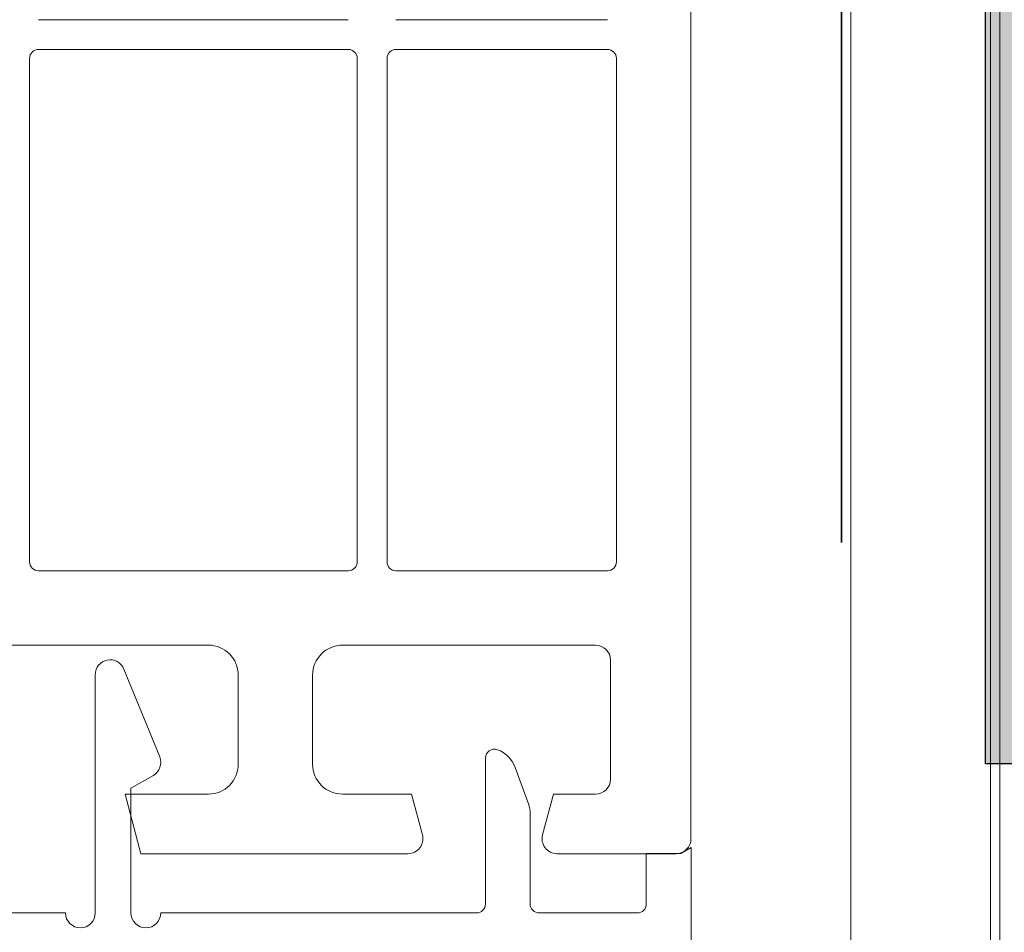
# Model space of a CAD drawing. Header units: metres. Extents: x 1316.5 to 1415.3, y -94.1 to -52.
# Tile 340 of 656: x 1393.1821 to 1393.2151, y -70.3572 to -70.3265. Entities that reach past the tile are written whole.
import ezdxf

# ---------------------------------------------------------------- set-up
doc = ezdxf.new("R2010")
doc.units = ezdxf.units.M
doc.linetypes.add('AUSGEZOGEN', pattern=[0])
doc.linetypes.add('STRICHPUNKT2_S5', pattern=[0.09999999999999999, 0.07, -0.01, 0.01, -0.01])
for name, color, linetype, lineweight in [('XR$1$Achsen', 4, 'AUSGEZOGEN', 13), ('XR$1$GEMEINBEDARF_FA', 11, 'AUSGEZOGEN', 13), ('XR$1$Logos', 255, 'AUSGEZOGEN', 13), ('XR$1$Muster', 4, 'AUSGEZOGEN', 13), ('XR$1$NUTZUNGSABGRENZUNG_GL', 7, 'AUSGEZOGEN', 13), ('XR$1$STRASSENBEGRENZUNG_FA', 73, 'AUSGEZOGEN', 13)]:
    doc.layers.add(name, color=color, linetype=linetype, lineweight=lineweight)

# ---------------------------------------------------------------- blocks, each defined once
blk = doc.blocks.new('MUSTERELEMENT_32')
at = {"layer": 'XR$1$Muster', "color": 4, "linetype": 'AUSGEZOGEN', "lineweight": 13, "transparency": 33554687}
for p, q in [((1393.209970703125, -70.2818960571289), (1393.209970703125, -70.36668853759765)), ((1393.214970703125, -70.2818960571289), (1393.214970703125, -70.36668853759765))]:
    blk.add_line(p, q, dxfattribs=at)

msp = doc.modelspace()

# ---------------------------------------------------------------- hatches: boundary and pattern name
at = {"layer": 'XR$1$NUTZUNGSABGRENZUNG_GL', "lineweight": 13, "transparency": 33554687}
msp.add_hatch(color=253, dxfattribs=at).paths.add_polyline_path([(1393.214496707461, -70.2715286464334), (1393.214496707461, -70.3515286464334), (1393.21749670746, -70.3515286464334), (1393.21749670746, -70.2715286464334)])

# ---------------------------------------------------------------- linework, layer by layer
at = {"layer": 'XR$1$Achsen', "color": 4, "linetype": 'STRICHPUNKT2_S5', "lineweight": 35, "transparency": 33554687}
msp.add_line((1393.209661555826, -69.24409643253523), (1393.209661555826, -71.53747684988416), dxfattribs=at)
at = {"layer": 'XR$1$GEMEINBEDARF_FA', "color": 7, "lineweight": 25, "transparency": 33554687}
msp.add_lwpolyline([(1393.21749670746, -70.2745286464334), (1393.21749670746, -70.3515286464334), (1393.214496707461, -70.3515286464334), (1393.214496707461, -70.2715286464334)], dxfattribs=at)
at = {"layer": 'XR$1$Logos', "color": 255, "linetype": 'AUSGEZOGEN', "lineweight": 13, "transparency": 33554687}
for p, q in [((1393.193101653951, -70.32654921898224), (1393.18270162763, -70.32654921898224)), ((1393.201801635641, -70.32654921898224), (1393.194701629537, -70.32654921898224)), ((1393.182401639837, -70.3447492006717), (1393.182401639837, -70.32784920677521)), ((1393.18270162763, -70.32754921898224), (1393.193101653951, -70.32754921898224)), ((1393.193401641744, -70.32784920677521), (1393.193401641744, -70.3447492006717)), ((1393.194401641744, -70.3447492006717), (1393.194401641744, -70.32784920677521)), ((1393.194701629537, -70.32754921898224), (1393.201801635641, -70.32754921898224)), ((1393.202101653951, -70.32784920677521), (1393.202101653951, -70.3447492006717)), ((1393.193101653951, -70.34504921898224), (1393.18270162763, -70.34504921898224)), ((1393.201801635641, -70.34504921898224), (1393.194701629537, -70.34504921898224)), ((1393.188405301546, -70.34754921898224), (1393.150805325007, -70.34754921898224)), ((1393.201405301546, -70.34754921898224), (1393.192905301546, -70.34754921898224)), ((1393.201905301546, -70.35204921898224), (1393.201905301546, -70.34804921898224)), ((1393.18460648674, -70.34853921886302), (1393.18460648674, -70.3565392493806)), ((1393.18676960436, -70.35129913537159), (1393.185569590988, -70.34835074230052)), ((1393.189405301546, -70.35154921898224), (1393.189405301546, -70.34854921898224)), ((1393.191905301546, -70.34854921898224), (1393.191905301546, -70.35154921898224)), ((1393.197706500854, -70.35133923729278), (1393.197706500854, -70.35623923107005)), ((1393.19914619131, -70.35287352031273), (1393.198702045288, -70.35165326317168)), ((1393.199206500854, -70.35623923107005), (1393.199206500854, -70.35321554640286)), ((1393.204105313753, -70.35454921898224), (1393.200105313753, -70.35454921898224)), ((1393.18360648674, -70.3565392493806), (1393.1556064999, -70.3565392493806)), ((1393.197406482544, -70.3565392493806), (1393.186806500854, -70.3565392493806)), ((1393.202806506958, -70.3565392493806), (1393.199506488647, -70.3565392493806))]:
    msp.add_line(p, q, dxfattribs=at)
for points in [[(1393.203105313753, -70.30624920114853), (1393.203105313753, -70.30454918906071), (1393.204258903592, -70.30454918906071), (1393.204605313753, -70.30434918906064), (1393.204605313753, -70.35404921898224)], [(1393.185806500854, -70.3565392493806), (1393.185806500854, -70.35235364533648), (1393.186556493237, -70.35192063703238)], [(1393.195105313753, -70.35454921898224), (1393.186141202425, -70.35454921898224), (1393.185605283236, -70.35254921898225), (1393.188405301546, -70.35254921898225)], [(1393.192905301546, -70.35254921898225), (1393.195221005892, -70.35254921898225), (1393.195588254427, -70.35391979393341)], [(1393.199622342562, -70.35391979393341), (1393.199989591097, -70.35254921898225), (1393.201405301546, -70.35254921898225)], [(1393.204606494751, -70.47440299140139), (1393.204606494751, -70.35433921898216), (1393.204260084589, -70.35453921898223), (1393.203106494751, -70.35453921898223), (1393.203106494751, -70.35623923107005)]]:
    msp.add_lwpolyline(points, dxfattribs=at)
for centre, radius, start, end in [((1393.182701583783, -70.32784916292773), 0.0002999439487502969, 89.99162423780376, 180.0083758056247), ((1393.193101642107, -70.32784921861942), 0.0002999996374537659, 0.002262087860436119, 89.99773789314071), ((1393.19470158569, -70.32784916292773), 0.0002999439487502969, 89.99162423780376, 180.0083758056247), ((1393.201801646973, -70.32784922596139), 0.0003000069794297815, 0.00366421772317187, 90.00216413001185), ((1393.18270164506, -70.34474921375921), 0.0003000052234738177, 179.9975005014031, 269.9966711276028), ((1393.193101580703, -70.34474915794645), 0.000300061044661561, 270.0139866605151, 359.9918417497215), ((1393.194701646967, -70.34474921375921), 0.0003000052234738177, 179.9975005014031, 269.9966711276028), ((1393.201801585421, -70.34474915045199), 0.0003000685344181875, 270.0095890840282, 359.9904109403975), ((1393.188405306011, -70.34854921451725), 0.00099999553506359, 359.9997441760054, 90.00025582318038), ((1393.192905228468, -70.34854914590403), 0.0009999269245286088, 89.99581262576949, 180.0041873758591), ((1393.201405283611, -70.34804923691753), 0.0005000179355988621, 0.002055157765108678, 89.99794487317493), ((1393.185106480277, -70.34853921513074), 0.0004999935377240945, 22.14491906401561, 180.0004276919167), ((1393.186306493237, -70.35148762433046), 0.0005000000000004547, 300.0000000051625, 22.14661310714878), ((1393.198006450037, -70.35133916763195), 0.0002999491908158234, 69.57360921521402, 180.0133064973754), ((1393.197762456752, -70.35199517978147), 0.000999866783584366, 19.99646491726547, 69.59076429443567), ((1393.188405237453, -70.35154915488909), 0.001000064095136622, 270.0036720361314, 359.9963279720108), ((1393.192905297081, -70.35154922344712), 0.00099999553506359, 179.9997441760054, 270.0002558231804), ((1393.201405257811, -70.35204917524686), 0.0005000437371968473, 270.0050112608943, 359.9949887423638), ((1393.198206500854, -70.35321554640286), 0.001000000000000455, 0, 20.00036259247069), ((1393.195105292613, -70.35404921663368), 0.0005000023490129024, 270.0024224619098, 15.00149119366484), ((1393.200105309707, -70.35404921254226), 0.0005000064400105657, 164.9991198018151, 270.0004636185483), ((1393.197406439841, -70.35623918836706), 0.0003000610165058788, 270.0081540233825, 359.9918460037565), ((1393.199506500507, -70.3562392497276), 0.0002999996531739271, 179.9964366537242, 269.9977349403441), ((1393.202806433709, -70.35623918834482), 0.000300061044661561, 270.0139866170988, 359.9918417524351), ((1393.18410648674, -70.3565392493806), 0.0005, 180, 0), ((1393.186306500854, -70.3565392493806), 0.0005, 180, 0)]:
    msp.add_arc(centre, radius, start, end, dxfattribs=at)
at = {"layer": 'XR$1$Muster', "color": 4, "linetype": 'AUSGEZOGEN', "lineweight": 13, "transparency": 33554687}
msp.add_line((1393.214661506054, -71.15452864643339), (1393.214661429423, -69.24409643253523), dxfattribs=at)
at = {"layer": 'XR$1$STRASSENBEGRENZUNG_FA', "transparency": 33554687}
msp.add_arc((1393.204105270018, -70.35404917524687), 0.0005000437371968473, 270.0050112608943, 359.9949887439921, dxfattribs=at)

# ---------------------------------------------------------------- block references
at = {"layer": 'XR$1$Muster', "color": 4, "linetype": 'AUSGEZOGEN', "lineweight": 13, "transparency": 33554687}
msp.add_blockref('MUSTERELEMENT_32', (0, 0), dxfattribs=at)

doc.saveas('drawing.dxf')
